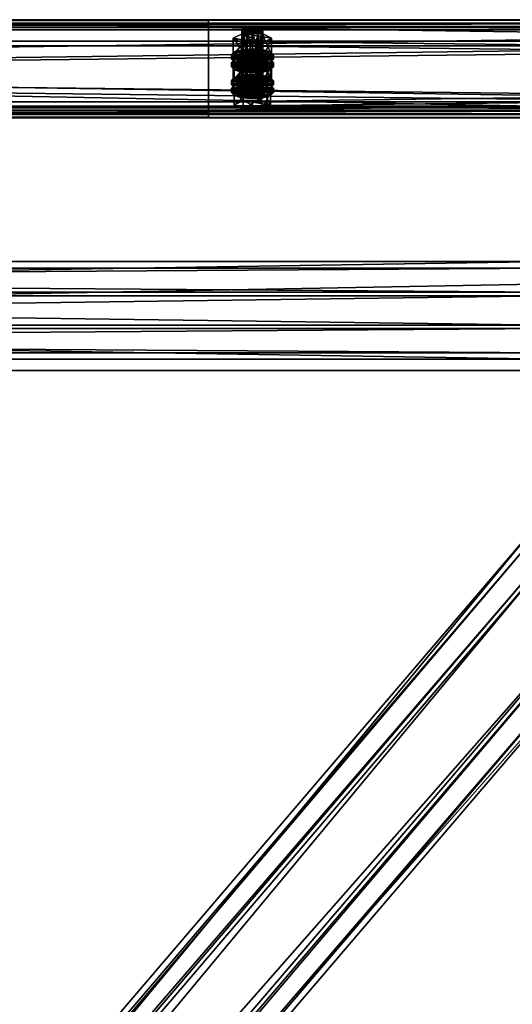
# Model space of a CAD drawing. Header units: millimetres. Extents: x 60485 to 71303, y 100 to 16900.
# Tile 577 of 656: x 62792 to 63073, y 16338 to 16900. Entities that reach past the tile are written whole.
import ezdxf

# ---------------------------------------------------------------- set-up
doc = ezdxf.new("R2010")
doc.units = ezdxf.units.MM
for name, color, linetype in [('1', 7, 'Continuous'), ('13', 7, 'Continuous'), ('3', 7, 'Continuous'), ('4', 7, 'Continuous'), ('9', 7, 'Continuous')]:
    doc.layers.add(name, color=color, linetype=linetype)

msp = doc.modelspace()

# ---------------------------------------------------------------- meshes
at = {"layer": '1', "color": 7}
mesh = msp.add_polyface(dxfattribs=at)
corners = [(70999.99, 16700, 2950), (70999.99, 16700, 0), (60499.99, 16700, 0), (60499.99, 16700, 2950), (70999.99, 16900, 0), (60499.99, 16900, 0), (70999.99, 16900, 2950), (60499.99, 16900, 2950)]
mesh.append_faces([[corners[k] for k in face] for face in [(0, 2, 3, 3), (1, 5, 2, 2), (4, 7, 5, 5), (6, 3, 7, 7), (1, 6, 4, 4), (3, 5, 7, 7)]], dxfattribs={"vtx0": -1, "color": 7})
mesh.append_faces([[corners[k] for k in face] for face in [(0, 1, 2, 2), (1, 4, 5, 5), (4, 6, 7, 7), (6, 0, 3, 3), (1, 0, 6, 6), (3, 2, 5, 5)]], dxfattribs={"vtx2": -1, "vtx3": -1, "color": 7})
at = {"layer": '13', "color": 7}
mesh = msp.add_polyface(dxfattribs=at)
corners = [(62925, 16892.42, 3091.31), (62922, 16892.66, 3092.07), (62922, 16871.62, 3098.51), (62919.8, 16893.3, 3094.17), (62919.8, 16872.26, 3100.61), (62919, 16894.18, 3097.04), (62919, 16873.14, 3103.48), (62919.8, 16895.06, 3099.91), (62919.8, 16874.02, 3106.35), (62922, 16895.7, 3102.01), (62922, 16874.66, 3108.45), (62925, 16895.93, 3102.78), (62925, 16874.9, 3109.22), (62930.2, 16893.3, 3094.17), (62931, 16894.18, 3097.04), (62930.2, 16895.06, 3099.91), (62928, 16895.7, 3102.01), (62930.48, 16886.62, 3089.42), (62919.52, 16886.62, 3089.42), (62919.52, 16877.06, 3092.35), (62914.03, 16889.4, 3098.51), (62914.03, 16879.83, 3101.43), (62919.52, 16892.18, 3107.59), (62919.52, 16882.61, 3110.52), (62930.48, 16882.61, 3110.52), (62930.48, 16877.06, 3092.35), (62914.61, 16877.29, 3108.48), (62935.39, 16877.29, 3108.48), (62919, 16878.57, 3112.69), (62931, 16878.57, 3112.69), (62925, 16879.04, 3114.22), (62914.61, 16878.08, 3095.69), (62913, 16879.83, 3101.43), (62913, 16877.44, 3102.16), (62914.61, 16881.59, 3107.17), (62914.61, 16879.2, 3107.9), (62919, 16882.87, 3111.37), (62919, 16880.48, 3112.1), (62925, 16883.34, 3112.91), (62925, 16880.95, 3113.64), (62935.39, 16878.08, 3095.69), (62937, 16879.83, 3101.43), (62935.39, 16881.59, 3107.17), (62931, 16882.87, 3111.37), (62931, 16880.48, 3112.1), (62935.39, 16879.2, 3107.9), (62937, 16877.44, 3102.16), (62922, 16878.03, 3044.26), (62928, 16878.03, 3044.26), (62919.8, 16878.68, 3046.36), (62930.2, 16878.68, 3046.36), (62919, 16879.55, 3049.23), (62931, 16879.55, 3049.23), (62919.8, 16880.43, 3052.1), (62930.2, 16880.43, 3052.1), (62922, 16881.07, 3054.2)]
mesh.append_faces([[corners[k] for k in face] for face in [(5, 8, 6, 6), (7, 10, 8, 8), (9, 12, 10, 10), (0, 3, 1, 1), (9, 16, 11, 11), (18, 21, 19, 19), (20, 23, 21, 21), (22, 24, 23, 23), (17, 20, 18, 18), (28, 29, 30, 30), (32, 35, 33, 33), (34, 37, 35, 35), (36, 39, 37, 37), (36, 43, 38, 38), (44, 37, 39, 39)]], dxfattribs={"vtx0": -1, "color": 7})
mesh.append_faces([[corners[k] for k in face] for face in [(3, 13, 5, 5), (5, 14, 7, 7), (7, 15, 9, 9), (20, 17, 22, 22), (23, 25, 21, 21), (26, 27, 28, 28), (31, 40, 32, 32), (32, 41, 34, 34), (34, 42, 36, 36), (37, 45, 35, 35), (35, 46, 33, 33), (47, 48, 49, 49), (49, 50, 51, 51), (51, 52, 53, 53), (53, 54, 55, 55)]], dxfattribs={"vtx0": -1, "vtx1": -1, "color": 7})
mesh.append_faces([[corners[k] for k in face] for face in [(0, 1, 2, 2), (1, 3, 4, 4), (3, 5, 6, 6), (5, 7, 8, 8), (7, 9, 10, 10), (9, 11, 12, 12), (17, 18, 19, 19), (18, 20, 21, 21), (20, 22, 23, 23), (31, 32, 33, 33), (32, 34, 35, 35), (34, 36, 37, 37), (36, 38, 39, 39)]], dxfattribs={"vtx2": -1, "vtx3": -1, "color": 7})
mesh = msp.add_polyface(dxfattribs=at)
corners = [(62931, 16894.18, 3097.04), (62930.2, 16893.3, 3094.17), (62930.2, 16872.26, 3100.61), (62931, 16873.14, 3103.48), (62928, 16892.66, 3092.07), (62928, 16871.62, 3098.51), (62925, 16892.42, 3091.31), (62925, 16871.39, 3097.74), (62925, 16895.93, 3102.78), (62928, 16895.7, 3102.01), (62928, 16874.66, 3108.45), (62925, 16874.9, 3109.22), (62930.2, 16895.06, 3099.91), (62930.2, 16874.02, 3106.35), (62919.8, 16893.3, 3094.17), (62919, 16894.18, 3097.04), (62919.8, 16895.06, 3099.91), (62922, 16895.7, 3102.01), (62935.97, 16889.4, 3098.51), (62930.48, 16886.62, 3089.42), (62930.48, 16877.06, 3092.35), (62935.97, 16879.83, 3101.43), (62919.52, 16877.06, 3092.35), (62919.52, 16892.18, 3107.59), (62930.48, 16892.18, 3107.59), (62930.48, 16882.61, 3110.52), (62919.52, 16882.61, 3110.52), (62919, 16878.57, 3112.69), (62935.39, 16877.29, 3108.48), (62931, 16878.57, 3112.69), (62925, 16883.34, 3112.91), (62931, 16882.87, 3111.37), (62931, 16880.48, 3112.1), (62925, 16880.95, 3113.64), (62935.39, 16881.59, 3107.17), (62935.39, 16879.2, 3107.9), (62937, 16879.83, 3101.43), (62937, 16877.44, 3102.16), (62913, 16879.83, 3101.43), (62935.39, 16878.08, 3095.69), (62914.61, 16881.59, 3107.17), (62919, 16882.87, 3111.37), (62919, 16880.48, 3112.1), (62914.61, 16879.2, 3107.9), (62928, 16878.03, 3044.26), (62922, 16878.03, 3044.26), (62925, 16877.8, 3043.49), (62919.8, 16878.68, 3046.36), (62930.2, 16878.68, 3046.36), (62919, 16879.55, 3049.23), (62931, 16879.55, 3049.23), (62919.8, 16880.43, 3052.1), (62930.2, 16880.43, 3052.1), (62922, 16881.07, 3054.2), (62928, 16881.07, 3054.2), (62925, 16881.31, 3054.97)]
mesh.append_faces([[corners[k] for k in face] for face in [(0, 2, 3, 3), (8, 10, 11, 11), (9, 13, 10, 10), (12, 3, 13, 13), (18, 20, 21, 21), (19, 22, 20, 20), (24, 21, 25, 25), (23, 18, 24, 24), (21, 26, 25, 25), (30, 32, 33, 33), (31, 35, 32, 32), (34, 37, 35, 35), (44, 45, 46, 46), (53, 54, 55, 55)]], dxfattribs={"vtx0": -1, "color": 7})
mesh.append_faces([[corners[k] for k in face] for face in [(14, 6, 4, 4), (14, 4, 1, 1), (15, 1, 0, 0), (16, 0, 12, 12), (17, 12, 9, 9), (23, 19, 18, 18), (26, 21, 20, 20), (27, 28, 29, 29), (38, 39, 36, 36), (40, 36, 34, 34), (41, 34, 31, 31), (42, 32, 35, 35), (43, 35, 37, 37), (47, 44, 48, 48), (49, 48, 50, 50), (51, 50, 52, 52), (53, 52, 54, 54)]], dxfattribs={"vtx0": -1, "vtx2": -1, "vtx3": -1, "color": 7})
mesh.append_faces([[corners[k] for k in face] for face in [(0, 1, 2, 2), (1, 4, 5, 5), (4, 6, 7, 7), (8, 9, 10, 10), (9, 12, 13, 13), (12, 0, 3, 3), (18, 19, 20, 20), (23, 24, 25, 25), (24, 18, 21, 21), (30, 31, 32, 32), (31, 34, 35, 35), (34, 36, 37, 37)]], dxfattribs={"vtx2": -1, "vtx3": -1, "color": 7})
mesh = msp.add_polyface(dxfattribs=at)
corners = [(62925, 16892.42, 3091.31), (62922, 16871.62, 3098.51), (62925, 16871.39, 3097.74), (62922, 16892.66, 3092.07), (62919.8, 16872.26, 3100.61), (62919.8, 16893.3, 3094.17), (62919, 16873.14, 3103.48), (62928, 16874.66, 3108.45), (62922, 16874.66, 3108.45), (62925, 16874.9, 3109.22), (62930.2, 16874.02, 3106.35), (62919.8, 16874.02, 3106.35), (62931, 16873.14, 3103.48), (62930.2, 16872.26, 3100.61), (62928, 16871.62, 3098.51), (62914.61, 16873.14, 3103.48), (62919.8, 16875.77, 3112.08), (62919.8, 16868.6, 3114.28), (62930.2, 16870.51, 3094.87), (62919.8, 16870.51, 3094.87), (62914.03, 16879.83, 3101.43), (62930.48, 16877.06, 3092.35), (62919.52, 16877.06, 3092.35), (62925, 16872.02, 3091.27), (62919, 16872.49, 3092.81), (62919, 16870.1, 3093.54), (62914.61, 16873.78, 3097.01), (62914.61, 16871.39, 3097.74), (62913, 16875.53, 3102.75), (62913, 16873.14, 3103.48), (62914.61, 16877.29, 3108.48), (62914.61, 16874.9, 3109.22), (62919, 16878.57, 3112.69), (62919, 16876.18, 3113.42), (62925, 16879.04, 3114.22), (62925, 16876.65, 3114.95), (62931, 16872.49, 3092.81), (62935.39, 16873.78, 3097.01), (62937, 16875.53, 3102.75), (62935.39, 16874.9, 3109.22), (62937, 16873.14, 3103.48), (62935.39, 16871.39, 3097.74), (62925, 16876.32, 3089.96), (62919, 16876.8, 3091.49), (62919, 16874.4, 3092.22), (62925, 16873.93, 3090.69), (62914.61, 16878.08, 3095.69), (62914.61, 16875.69, 3096.42), (62913, 16877.44, 3102.16), (62931, 16876.8, 3091.49), (62935.39, 16875.69, 3096.42), (62931, 16874.4, 3092.22), (62922, 16881.07, 3054.2), (62925, 16881.31, 3054.97), (62925, 16860.27, 3061.4), (62914.03, 16874.77, 3050.69), (62919.52, 16877.55, 3059.78), (62919.52, 16867.99, 3062.7), (62930.48, 16871.99, 3041.61), (62919.52, 16871.99, 3041.61), (62935.97, 16874.77, 3050.69)]
mesh.append_faces([[corners[k] for k in face] for face in [(0, 1, 2, 2), (3, 4, 1, 1), (5, 6, 4, 4), (7, 8, 9, 9), (4, 2, 1, 1), (18, 15, 19, 19), (20, 21, 22, 22), (24, 27, 25, 25), (26, 29, 27, 27), (28, 31, 29, 29), (30, 33, 31, 31), (32, 35, 33, 33), (36, 24, 23, 23), (42, 44, 45, 45), (43, 47, 44, 44), (46, 48, 47, 47), (58, 55, 59, 59)]], dxfattribs={"vtx0": -1, "color": 7})
mesh.append_faces([[corners[k] for k in face] for face in [(8, 10, 11, 11), (11, 12, 6, 6), (6, 13, 4, 4), (15, 18, 16, 16), (24, 36, 26, 26), (26, 37, 28, 28), (28, 38, 30, 30), (33, 39, 31, 31), (31, 40, 29, 29), (29, 41, 27, 27), (43, 49, 46, 46), (48, 50, 47, 47), (47, 51, 44, 44), (55, 60, 56, 56)]], dxfattribs={"vtx0": -1, "vtx1": -1, "color": 7})
mesh.append_faces([[corners[k] for k in face] for face in [(4, 14, 2, 2)]], dxfattribs={"vtx0": -1, "vtx2": -1, "vtx3": -1, "color": 7})
mesh.append_faces([[corners[k] for k in face] for face in [(15, 16, 17, 17), (23, 24, 25, 25), (24, 26, 27, 27), (26, 28, 29, 29), (28, 30, 31, 31), (30, 32, 33, 33), (32, 34, 35, 35), (42, 43, 44, 44), (43, 46, 47, 47), (52, 53, 54, 54), (55, 56, 57, 57)]], dxfattribs={"vtx2": -1, "vtx3": -1, "color": 7})
mesh = msp.add_polyface(dxfattribs=at)
corners = [(62930.2, 16893.3, 3094.17), (62928, 16871.62, 3098.51), (62930.2, 16872.26, 3100.61), (62928, 16892.66, 3092.07), (62925, 16871.39, 3097.74), (62922, 16874.66, 3108.45), (62928, 16874.66, 3108.45), (62930.2, 16874.02, 3106.35), (62919.8, 16874.02, 3106.35), (62931, 16873.14, 3103.48), (62919, 16873.14, 3103.48), (62919.8, 16872.26, 3100.61), (62919.8, 16875.77, 3112.08), (62930.2, 16875.77, 3112.08), (62930.2, 16868.6, 3114.28), (62930.2, 16870.51, 3094.87), (62935.39, 16873.14, 3103.48), (62937, 16875.53, 3102.75), (62935.39, 16873.78, 3097.01), (62935.39, 16871.39, 3097.74), (62937, 16873.14, 3103.48), (62931, 16872.49, 3092.81), (62931, 16870.1, 3093.54), (62925, 16872.02, 3091.27), (62925, 16869.63, 3092), (62925, 16879.04, 3114.22), (62931, 16878.57, 3112.69), (62931, 16876.18, 3113.42), (62925, 16876.65, 3114.95), (62935.39, 16877.29, 3108.48), (62935.39, 16874.9, 3109.22), (62914.61, 16873.78, 3097.01), (62913, 16875.53, 3102.75), (62914.61, 16877.29, 3108.48), (62919, 16876.18, 3113.42), (62914.61, 16874.9, 3109.22), (62913, 16873.14, 3103.48), (62914.61, 16871.39, 3097.74), (62937, 16879.83, 3101.43), (62935.39, 16878.08, 3095.69), (62935.39, 16875.69, 3096.42), (62937, 16877.44, 3102.16), (62931, 16876.8, 3091.49), (62931, 16874.4, 3092.22), (62925, 16876.32, 3089.96), (62925, 16873.93, 3090.69), (62919, 16876.8, 3091.49), (62914.61, 16878.08, 3095.69), (62913, 16877.44, 3102.16), (62914.61, 16875.69, 3096.42), (62919, 16874.4, 3092.22), (62919.52, 16877.55, 3059.78), (62930.48, 16877.55, 3059.78), (62930.48, 16867.99, 3062.7), (62935.97, 16874.77, 3050.69), (62935.97, 16865.21, 3053.62), (62914.03, 16874.77, 3050.69), (62930.48, 16871.99, 3041.61)]
mesh.append_faces([[corners[k] for k in face] for face in [(0, 1, 2, 2), (3, 4, 1, 1), (12, 16, 13, 13), (17, 19, 20, 20), (18, 22, 19, 19), (25, 27, 28, 28), (26, 30, 27, 27), (29, 20, 30, 30), (27, 34, 28, 28), (38, 40, 41, 41), (39, 43, 40, 40), (42, 45, 43, 43), (42, 46, 44, 44), (50, 43, 45, 45), (51, 54, 52, 52)]], dxfattribs={"vtx0": -1, "color": 7})
mesh.append_faces([[corners[k] for k in face] for face in [(5, 6, 7, 7), (8, 7, 9, 9), (10, 9, 2, 2), (11, 2, 1, 1), (12, 15, 16, 16), (31, 21, 18, 18), (32, 18, 17, 17), (33, 17, 29, 29), (34, 27, 30, 30), (35, 30, 20, 20), (36, 20, 19, 19), (37, 19, 22, 22), (47, 42, 39, 39), (48, 41, 40, 40), (49, 40, 43, 43), (56, 57, 54, 54)]], dxfattribs={"vtx0": -1, "vtx2": -1, "vtx3": -1, "color": 7})
mesh.append_faces([[corners[k] for k in face] for face in [(12, 13, 14, 14), (17, 18, 19, 19), (18, 21, 22, 22), (21, 23, 24, 24), (25, 26, 27, 27), (26, 29, 30, 30), (29, 17, 20, 20), (38, 39, 40, 40), (39, 42, 43, 43), (42, 44, 45, 45), (51, 52, 53, 53), (52, 54, 55, 55)]], dxfattribs={"vtx2": -1, "vtx3": -1, "color": 7})
mesh = msp.add_polyface(dxfattribs=at)
corners = [(62935.39, 16873.14, 3103.48), (62930.2, 16870.51, 3094.87), (62930.2, 16863.34, 3097.07), (62935.39, 16865.97, 3105.67), (62919.8, 16863.34, 3097.07), (62930.2, 16875.77, 3112.08), (62930.2, 16868.6, 3114.28), (62919.8, 16868.6, 3114.28), (62931, 16872.49, 3092.81), (62925, 16869.63, 3092), (62931, 16870.1, 3093.54), (62931, 16879.55, 3049.23), (62930.2, 16878.68, 3046.36), (62930.2, 16857.64, 3052.8), (62931, 16858.52, 3055.67), (62928, 16878.03, 3044.26), (62928, 16857, 3050.7), (62925, 16877.8, 3043.49), (62925, 16856.76, 3049.93), (62925, 16881.31, 3054.97), (62928, 16881.07, 3054.2), (62928, 16860.04, 3060.63), (62925, 16860.27, 3061.4), (62930.2, 16880.43, 3052.1), (62930.2, 16859.39, 3058.53), (62935.97, 16874.77, 3050.69), (62930.48, 16871.99, 3041.61), (62930.48, 16862.43, 3044.53), (62935.97, 16865.21, 3053.62), (62919.52, 16862.43, 3044.53), (62930.48, 16877.55, 3059.78), (62930.48, 16867.99, 3062.7), (62919.52, 16867.99, 3062.7), (62925, 16864.42, 3066.41), (62931, 16863.95, 3064.87), (62931, 16861.56, 3065.6), (62919, 16863.95, 3064.87), (62935.39, 16862.66, 3060.67), (62937, 16865.21, 3053.62), (62935.39, 16863.45, 3047.88), (62935.39, 16861.06, 3048.61), (62937, 16862.82, 3054.35), (62925, 16868.72, 3065.09), (62931, 16868.25, 3063.56), (62931, 16865.86, 3064.29), (62925, 16866.33, 3065.82), (62935.39, 16866.96, 3059.36), (62935.39, 16864.57, 3060.09), (62914.61, 16863.45, 3047.88), (62931, 16862.17, 3043.68), (62913, 16865.21, 3053.62), (62914.61, 16866.96, 3059.36), (62919, 16868.25, 3063.56), (62919, 16865.86, 3064.29), (62914.61, 16864.57, 3060.09)]
mesh.append_faces([[corners[k] for k in face] for face in [(0, 2, 3, 3), (1, 4, 2, 2), (5, 3, 6, 6), (3, 7, 6, 6), (8, 9, 10, 10), (11, 13, 14, 14), (12, 16, 13, 13), (19, 21, 22, 22), (20, 24, 21, 21), (23, 14, 24, 24), (25, 27, 28, 28), (26, 29, 27, 27), (30, 28, 31, 31), (28, 32, 31, 31), (38, 40, 41, 41), (42, 44, 45, 45), (43, 47, 44, 44), (46, 41, 47, 47), (52, 43, 42, 42), (44, 53, 45, 45)]], dxfattribs={"vtx0": -1, "color": 7})
mesh.append_faces([[corners[k] for k in face] for face in [(7, 3, 2, 2), (32, 28, 27, 27), (36, 37, 34, 34), (48, 49, 39, 39), (50, 39, 38, 38), (51, 38, 46, 46), (52, 46, 43, 43), (53, 44, 47, 47), (54, 47, 41, 41)]], dxfattribs={"vtx0": -1, "vtx2": -1, "vtx3": -1, "color": 7})
mesh.append_faces([[corners[k] for k in face] for face in [(0, 1, 2, 2), (5, 0, 3, 3), (11, 12, 13, 13), (12, 15, 16, 16), (15, 17, 18, 18), (19, 20, 21, 21), (20, 23, 24, 24), (23, 11, 14, 14), (25, 26, 27, 27), (33, 34, 35, 35), (38, 39, 40, 40), (42, 43, 44, 44), (43, 46, 47, 47), (46, 38, 41, 41)]], dxfattribs={"vtx2": -1, "vtx3": -1, "color": 7})
mesh = msp.add_polyface(dxfattribs=at)
corners = [(62930.2, 16870.51, 3094.87), (62919.8, 16870.51, 3094.87), (62919.8, 16863.34, 3097.07), (62914.61, 16873.14, 3103.48), (62914.61, 16865.97, 3105.67), (62919.8, 16868.6, 3114.28), (62919.8, 16875.77, 3112.08), (62930.2, 16868.6, 3114.28), (62930.2, 16863.34, 3097.07), (62925, 16872.02, 3091.27), (62919, 16870.1, 3093.54), (62925, 16869.63, 3092), (62914.61, 16871.39, 3097.74), (62931, 16870.1, 3093.54), (62925, 16877.8, 3043.49), (62922, 16878.03, 3044.26), (62922, 16857, 3050.7), (62919.8, 16878.68, 3046.36), (62919.8, 16857.64, 3052.8), (62919, 16879.55, 3049.23), (62919, 16858.52, 3055.67), (62919.8, 16880.43, 3052.1), (62919.8, 16859.39, 3058.53), (62922, 16881.07, 3054.2), (62922, 16860.04, 3060.63), (62925, 16860.27, 3061.4), (62930.48, 16871.99, 3041.61), (62919.52, 16871.99, 3041.61), (62919.52, 16862.43, 3044.53), (62914.03, 16874.77, 3050.69), (62914.03, 16865.21, 3053.62), (62919.52, 16867.99, 3062.7), (62919.52, 16877.55, 3059.78), (62930.48, 16867.99, 3062.7), (62930.48, 16862.43, 3044.53), (62914.61, 16862.66, 3060.67), (62919, 16863.95, 3064.87), (62919, 16861.56, 3065.6), (62925, 16864.42, 3066.41), (62925, 16862.03, 3067.14), (62935.39, 16862.66, 3060.67), (62931, 16863.95, 3064.87), (62914.61, 16863.45, 3047.88), (62913, 16865.21, 3053.62), (62913, 16862.82, 3054.35), (62914.61, 16866.96, 3059.36), (62914.61, 16864.57, 3060.09), (62919, 16868.25, 3063.56), (62919, 16865.86, 3064.29), (62925, 16868.72, 3065.09), (62925, 16866.33, 3065.82), (62919, 16862.17, 3043.68), (62931, 16862.17, 3043.68), (62935.39, 16863.45, 3047.88), (62937, 16865.21, 3053.62), (62935.39, 16866.96, 3059.36), (62935.39, 16864.57, 3060.09), (62937, 16862.82, 3054.35)]
mesh.append_faces([[corners[k] for k in face] for face in [(1, 4, 2, 2), (3, 5, 4, 4), (6, 7, 5, 5), (4, 8, 2, 2), (9, 10, 11, 11), (10, 13, 11, 11), (17, 20, 18, 18), (19, 22, 20, 20), (21, 24, 22, 22), (23, 25, 24, 24), (27, 30, 28, 28), (29, 31, 30, 30), (32, 33, 31, 31), (30, 34, 28, 28), (36, 41, 38, 38), (43, 46, 44, 44), (45, 48, 46, 46), (47, 50, 48, 48)]], dxfattribs={"vtx0": -1, "color": 7})
mesh.append_faces([[corners[k] for k in face] for face in [(5, 8, 4, 4), (12, 13, 10, 10), (31, 34, 30, 30), (35, 40, 36, 36), (51, 52, 42, 42), (42, 53, 43, 43), (43, 54, 45, 45), (45, 55, 47, 47), (48, 56, 46, 46), (46, 57, 44, 44)]], dxfattribs={"vtx0": -1, "vtx1": -1, "color": 7})
mesh.append_faces([[corners[k] for k in face] for face in [(0, 1, 2, 2), (1, 3, 4, 4), (14, 15, 16, 16), (15, 17, 18, 18), (17, 19, 20, 20), (19, 21, 22, 22), (21, 23, 24, 24), (26, 27, 28, 28), (27, 29, 30, 30), (35, 36, 37, 37), (36, 38, 39, 39), (42, 43, 44, 44), (43, 45, 46, 46), (45, 47, 48, 48), (47, 49, 50, 50)]], dxfattribs={"vtx2": -1, "vtx3": -1, "color": 7})
mesh = msp.add_polyface(dxfattribs=at)
corners = [(62925, 16877.8, 3043.49), (62922, 16857, 3050.7), (62925, 16856.76, 3049.93), (62922, 16878.03, 3044.26), (62919.8, 16857.64, 3052.8), (62928, 16860.04, 3060.63), (62922, 16860.04, 3060.63), (62925, 16860.27, 3061.4), (62930.2, 16859.39, 3058.53), (62919.8, 16859.39, 3058.53), (62931, 16858.52, 3055.67), (62919, 16858.52, 3055.67), (62930.2, 16857.64, 3052.8), (62928, 16857, 3050.7), (62930.2, 16855.88, 3047.06), (62919.8, 16855.88, 3047.06), (62919.8, 16848.71, 3049.25), (62914.61, 16858.52, 3055.67), (62914.61, 16851.34, 3057.86), (62919.8, 16861.15, 3064.27), (62919.8, 16853.98, 3066.47), (62930.2, 16853.98, 3066.47), (62930.2, 16848.71, 3049.25), (62925, 16857.4, 3043.46), (62919, 16857.87, 3045), (62919, 16855.48, 3045.73), (62925, 16855.01, 3044.19), (62914.61, 16859.15, 3049.2), (62914.61, 16856.76, 3049.93), (62913, 16860.91, 3054.93), (62913, 16858.52, 3055.67), (62914.61, 16862.66, 3060.67), (62914.61, 16860.27, 3061.4), (62919, 16861.56, 3065.6), (62919, 16863.95, 3064.87), (62925, 16862.03, 3067.14), (62931, 16857.87, 3045), (62935.39, 16859.15, 3049.2), (62937, 16860.91, 3054.93), (62935.39, 16860.27, 3061.4), (62937, 16858.52, 3055.67), (62935.39, 16856.76, 3049.93), (62931, 16855.48, 3045.73), (62925, 16861.7, 3042.14), (62919, 16862.17, 3043.68), (62919, 16859.78, 3044.41), (62925, 16859.31, 3042.87), (62914.61, 16863.45, 3047.88), (62914.61, 16861.06, 3048.61), (62913, 16862.82, 3054.35), (62935.39, 16861.06, 3048.61), (62931, 16859.78, 3044.41)]
mesh.append_faces([[corners[k] for k in face] for face in [(0, 1, 2, 2), (3, 4, 1, 1), (5, 6, 7, 7), (1, 13, 2, 2), (15, 18, 16, 16), (17, 20, 18, 18), (19, 21, 20, 20), (14, 17, 15, 15), (18, 22, 16, 16), (23, 25, 26, 26), (24, 28, 25, 25), (27, 30, 28, 28), (29, 32, 30, 30), (31, 33, 32, 32), (34, 35, 33, 33), (36, 24, 23, 23), (43, 45, 46, 46), (44, 48, 45, 45), (47, 49, 48, 48)]], dxfattribs={"vtx0": -1, "color": 7})
mesh.append_faces([[corners[k] for k in face] for face in [(6, 8, 9, 9), (9, 10, 11, 11), (11, 12, 4, 4), (4, 13, 1, 1), (17, 14, 19, 19), (20, 22, 18, 18), (24, 36, 27, 27), (27, 37, 29, 29), (29, 38, 31, 31), (33, 39, 32, 32), (32, 40, 30, 30), (30, 41, 28, 28), (28, 42, 25, 25), (49, 50, 48, 48), (48, 51, 45, 45)]], dxfattribs={"vtx0": -1, "vtx1": -1, "color": 7})
mesh.append_faces([[corners[k] for k in face] for face in [(14, 15, 16, 16), (15, 17, 18, 18), (17, 19, 20, 20), (23, 24, 25, 25), (24, 27, 28, 28), (27, 29, 30, 30), (29, 31, 32, 32), (43, 44, 45, 45), (44, 47, 48, 48)]], dxfattribs={"vtx2": -1, "vtx3": -1, "color": 7})
mesh = msp.add_polyface(dxfattribs=at)
corners = [(62928, 16878.03, 3044.26), (62925, 16856.76, 3049.93), (62928, 16857, 3050.7), (62922, 16860.04, 3060.63), (62928, 16860.04, 3060.63), (62930.2, 16859.39, 3058.53), (62919.8, 16859.39, 3058.53), (62931, 16858.52, 3055.67), (62919, 16858.52, 3055.67), (62930.2, 16857.64, 3052.8), (62919.8, 16857.64, 3052.8), (62935.39, 16858.52, 3055.67), (62930.2, 16855.88, 3047.06), (62930.2, 16848.71, 3049.25), (62935.39, 16851.34, 3057.86), (62919.8, 16848.71, 3049.25), (62919.8, 16861.15, 3064.27), (62930.2, 16861.15, 3064.27), (62930.2, 16853.98, 3066.47), (62919.8, 16853.98, 3066.47), (62937, 16860.91, 3054.93), (62935.39, 16859.15, 3049.2), (62935.39, 16856.76, 3049.93), (62937, 16858.52, 3055.67), (62931, 16857.87, 3045), (62931, 16855.48, 3045.73), (62925, 16857.4, 3043.46), (62925, 16855.01, 3044.19), (62925, 16864.42, 3066.41), (62931, 16861.56, 3065.6), (62925, 16862.03, 3067.14), (62931, 16863.95, 3064.87), (62935.39, 16862.66, 3060.67), (62935.39, 16860.27, 3061.4), (62914.61, 16859.15, 3049.2), (62913, 16860.91, 3054.93), (62914.61, 16862.66, 3060.67), (62919, 16861.56, 3065.6), (62914.61, 16860.27, 3061.4), (62913, 16858.52, 3055.67), (62914.61, 16856.76, 3049.93), (62919, 16855.48, 3045.73), (62935.39, 16863.45, 3047.88), (62931, 16862.17, 3043.68), (62931, 16859.78, 3044.41), (62935.39, 16861.06, 3048.61), (62925, 16861.7, 3042.14), (62925, 16859.31, 3042.87), (62919, 16862.17, 3043.68), (62913, 16862.82, 3054.35), (62937, 16862.82, 3054.35), (62914.61, 16861.06, 3048.61), (62919, 16859.78, 3044.41)]
mesh.append_faces([[corners[k] for k in face] for face in [(0, 1, 2, 2), (11, 13, 14, 14), (12, 15, 13, 13), (17, 14, 18, 18), (16, 11, 17, 17), (14, 19, 18, 18), (20, 22, 23, 23), (21, 25, 22, 22), (24, 27, 25, 25), (28, 29, 30, 30), (31, 33, 29, 29), (32, 23, 33, 33), (29, 37, 30, 30), (41, 25, 27, 27), (42, 44, 45, 45), (43, 47, 44, 44), (43, 48, 46, 46), (52, 44, 47, 47)]], dxfattribs={"vtx0": -1, "color": 7})
mesh.append_faces([[corners[k] for k in face] for face in [(3, 4, 5, 5), (6, 5, 7, 7), (8, 7, 9, 9), (10, 9, 2, 2), (16, 12, 11, 11), (19, 14, 13, 13), (34, 24, 21, 21), (35, 21, 20, 20), (36, 20, 32, 32), (37, 29, 33, 33), (38, 33, 23, 23), (39, 23, 22, 22), (40, 22, 25, 25), (49, 50, 45, 45), (51, 45, 44, 44)]], dxfattribs={"vtx0": -1, "vtx2": -1, "vtx3": -1, "color": 7})
mesh.append_faces([[corners[k] for k in face] for face in [(11, 12, 13, 13), (16, 17, 18, 18), (17, 11, 14, 14), (20, 21, 22, 22), (21, 24, 25, 25), (24, 26, 27, 27), (31, 32, 33, 33), (32, 20, 23, 23), (42, 43, 44, 44), (43, 46, 47, 47)]], dxfattribs={"vtx2": -1, "vtx3": -1, "color": 7})
at = {"layer": '3', "color": 91}
mesh = msp.add_polyface(dxfattribs=at)
corners = [(63089.16, 16586.83, 3016.38), (63130.95, 16554.13, 3026.37), (60710.84, 13725.77, 3891.09), (60669.05, 13758.47, 3881.09), (63130.95, 16575.76, 3097.14), (60710.84, 13747.41, 3961.85), (63089.16, 16608.46, 3087.14), (60669.05, 13780.11, 3951.86), (63086.83, 16587.77, 3012.95), (63086.83, 16611.16, 3089.46), (60666.73, 13782.8, 3954.17), (60666.73, 13759.41, 3877.66), (63133.27, 16574.82, 3100.57), (60713.17, 13746.47, 3965.28), (63133.27, 16551.43, 3024.06), (60713.17, 13723.08, 3888.77)]
mesh.append_faces([[corners[k] for k in face] for face in [(0, 2, 3, 3), (1, 5, 2, 2), (4, 7, 5, 5), (6, 3, 7, 7), (8, 10, 11, 11), (9, 13, 10, 10), (12, 15, 13, 13), (14, 11, 15, 15)]], dxfattribs={"vtx0": -1, "color": 91})
mesh.append_faces([[corners[k] for k in face] for face in [(9, 6, 12, 12), (6, 8, 0, 0), (0, 8, 1, 1), (12, 4, 14, 14), (4, 12, 6, 6), (14, 1, 8, 8), (11, 3, 15, 15), (3, 10, 7, 7), (7, 10, 5, 5), (15, 2, 13, 13), (2, 15, 3, 3), (13, 5, 10, 10)]], dxfattribs={"vtx0": -1, "vtx1": -1, "color": 91})
mesh.append_faces([[corners[k] for k in face] for face in [(6, 9, 8, 8), (14, 4, 1, 1), (3, 11, 10, 10), (13, 2, 5, 5)]], dxfattribs={"vtx0": -1, "vtx2": -1, "vtx3": -1, "color": 91})
mesh.append_faces([[corners[k] for k in face] for face in [(0, 1, 2, 2), (1, 4, 5, 5), (4, 6, 7, 7), (6, 0, 3, 3), (8, 9, 10, 10), (9, 12, 13, 13), (12, 14, 15, 15), (14, 8, 11, 11)]], dxfattribs={"vtx2": -1, "vtx3": -1, "color": 91})
at = {"layer": '4', "color": 171}
mesh = msp.add_polyface(dxfattribs=at)
corners = [(63095, 16742.6, 2979.21), (63095, 16710.09, 2989.15), (60705, 16710.09, 2989.15), (60705, 16742.6, 2979.21), (63095, 16725.87, 3040.79), (60705, 16725.87, 3040.79), (63095, 16758.39, 3030.85), (60705, 16758.39, 3030.85), (63095, 16744.59, 2975.46), (63095, 16762.13, 3032.84), (60705, 16762.13, 3032.84), (60705, 16744.59, 2975.46), (63095, 16723.88, 3044.54), (60705, 16723.88, 3044.54), (63095, 16706.34, 2987.16), (60705, 16706.34, 2987.16)]
mesh.append_faces([[corners[k] for k in face] for face in [(0, 2, 3, 3), (1, 5, 2, 2), (4, 7, 5, 5), (6, 3, 7, 7), (8, 10, 11, 11), (9, 13, 10, 10), (12, 15, 13, 13), (14, 11, 15, 15)]], dxfattribs={"vtx0": -1, "color": 171})
mesh.append_faces([[corners[k] for k in face] for face in [(9, 6, 12, 12), (6, 8, 0, 0), (0, 8, 1, 1), (12, 4, 14, 14), (4, 12, 6, 6), (14, 1, 8, 8), (3, 10, 7, 7), (15, 2, 13, 13)]], dxfattribs={"vtx0": -1, "vtx1": -1, "color": 171})
mesh.append_faces([[corners[k] for k in face] for face in [(6, 9, 8, 8), (14, 4, 1, 1), (11, 3, 2, 2), (3, 11, 10, 10), (7, 10, 13, 13), (2, 15, 11, 11), (13, 2, 5, 5), (13, 5, 7, 7)]], dxfattribs={"vtx0": -1, "vtx2": -1, "vtx3": -1, "color": 171})
mesh.append_faces([[corners[k] for k in face] for face in [(0, 1, 2, 2), (1, 4, 5, 5), (4, 6, 7, 7), (6, 0, 3, 3), (8, 9, 10, 10), (9, 12, 13, 13), (12, 14, 15, 15), (14, 8, 11, 11)]], dxfattribs={"vtx2": -1, "vtx3": -1, "color": 171})
at = {"layer": '9', "color": 243}
mesh = msp.add_polyface(dxfattribs=at)
corners = [(60500, 16895.61, 3007.72), (60500, 16850.67, 3021.46), (63500, 16850.67, 3021.46), (63500, 16895.61, 3007.72), (60500, 16885.18, 3134.3), (63500, 16885.18, 3134.3), (60500, 16849.8, 3145.13), (63500, 16849.8, 3145.13), (60500, 16846, 3132.7), (63500, 16846, 3132.7), (60500, 16844.09, 3133.28), (63500, 16844.09, 3133.28), (60500, 16848.48, 3147.62), (63500, 16848.48, 3147.62), (60500, 16887.68, 3135.63), (63500, 16887.68, 3135.63), (60500, 16853.17, 3022.79), (63500, 16853.17, 3022.79), (60500, 16894.29, 3010.21), (63500, 16894.29, 3010.21), (60500, 16898.09, 3022.65), (63500, 16898.09, 3022.65), (60500, 16900, 3022.06), (63500, 16900, 3022.06)]
mesh.append_faces([[corners[k] for k in face] for face in [(0, 2, 3, 3), (1, 5, 2, 2), (4, 7, 5, 5), (6, 9, 7, 7), (8, 11, 9, 9), (10, 13, 11, 11), (12, 15, 13, 13), (14, 17, 15, 15), (16, 19, 17, 17), (18, 21, 19, 19), (20, 23, 21, 21), (22, 3, 23, 23), (6, 10, 8, 8), (20, 0, 22, 22), (13, 9, 11, 11), (3, 21, 23, 23)]], dxfattribs={"vtx0": -1, "color": 243})
mesh.append_faces([[corners[k] for k in face] for face in [(12, 6, 14, 14), (14, 1, 16, 16), (16, 0, 18, 18), (18, 0, 20, 20), (2, 19, 3, 3), (19, 2, 17, 17), (17, 2, 15, 15), (15, 5, 13, 13), (21, 3, 19, 19)]], dxfattribs={"vtx0": -1, "vtx1": -1, "color": 243})
mesh.append_faces([[corners[k] for k in face] for face in [(6, 12, 10, 10), (14, 6, 4, 4), (14, 4, 1, 1), (16, 1, 0, 0), (15, 2, 5, 5), (13, 5, 7, 7), (13, 7, 9, 9)]], dxfattribs={"vtx0": -1, "vtx2": -1, "vtx3": -1, "color": 243})
mesh.append_faces([[corners[k] for k in face] for face in [(0, 1, 2, 2), (1, 4, 5, 5), (4, 6, 7, 7), (6, 8, 9, 9), (8, 10, 11, 11), (10, 12, 13, 13), (12, 14, 15, 15), (14, 16, 17, 17), (16, 18, 19, 19), (18, 20, 21, 21), (20, 22, 23, 23), (22, 0, 3, 3)]], dxfattribs={"vtx2": -1, "vtx3": -1, "color": 243})
mesh = msp.add_polyface(dxfattribs=at)
corners = [(62900, 16895.61, 3007.72), (62900, 16850.67, 3021.46), (66100, 16850.67, 3021.46), (66100, 16895.61, 3007.72), (62900, 16885.18, 3134.3), (66100, 16885.18, 3134.3), (62900, 16849.8, 3145.13), (66100, 16849.8, 3145.13), (62900, 16846, 3132.7), (66100, 16846, 3132.7), (62900, 16844.09, 3133.28), (66100, 16844.09, 3133.28), (62900, 16848.48, 3147.62), (66100, 16848.48, 3147.62), (62900, 16887.68, 3135.63), (66100, 16887.68, 3135.63), (62900, 16853.17, 3022.79), (66100, 16853.17, 3022.79), (62900, 16894.29, 3010.21), (66100, 16894.29, 3010.21), (62900, 16898.09, 3022.65), (66100, 16898.09, 3022.65), (62900, 16900, 3022.06), (66100, 16900, 3022.06)]
mesh.append_faces([[corners[k] for k in face] for face in [(0, 2, 3, 3), (1, 5, 2, 2), (4, 7, 5, 5), (6, 9, 7, 7), (8, 11, 9, 9), (10, 13, 11, 11), (12, 15, 13, 13), (14, 17, 15, 15), (16, 19, 17, 17), (18, 21, 19, 19), (20, 23, 21, 21), (22, 3, 23, 23), (6, 10, 8, 8), (20, 0, 22, 22), (13, 9, 11, 11), (3, 21, 23, 23)]], dxfattribs={"vtx0": -1, "color": 243})
mesh.append_faces([[corners[k] for k in face] for face in [(12, 6, 14, 14), (14, 1, 16, 16), (16, 0, 18, 18), (18, 0, 20, 20), (2, 19, 3, 3), (19, 2, 17, 17), (17, 2, 15, 15), (15, 5, 13, 13), (21, 3, 19, 19)]], dxfattribs={"vtx0": -1, "vtx1": -1, "color": 243})
mesh.append_faces([[corners[k] for k in face] for face in [(6, 12, 10, 10), (14, 6, 4, 4), (14, 4, 1, 1), (16, 1, 0, 0), (15, 2, 5, 5), (13, 5, 7, 7), (13, 7, 9, 9)]], dxfattribs={"vtx0": -1, "vtx2": -1, "vtx3": -1, "color": 243})
mesh.append_faces([[corners[k] for k in face] for face in [(0, 1, 2, 2), (1, 4, 5, 5), (4, 6, 7, 7), (6, 8, 9, 9), (8, 10, 11, 11), (10, 12, 13, 13), (12, 14, 15, 15), (14, 16, 17, 17), (16, 18, 19, 19), (18, 20, 21, 21), (20, 22, 23, 23), (22, 0, 3, 3)]], dxfattribs={"vtx2": -1, "vtx3": -1, "color": 243})

doc.saveas('drawing.dxf')
